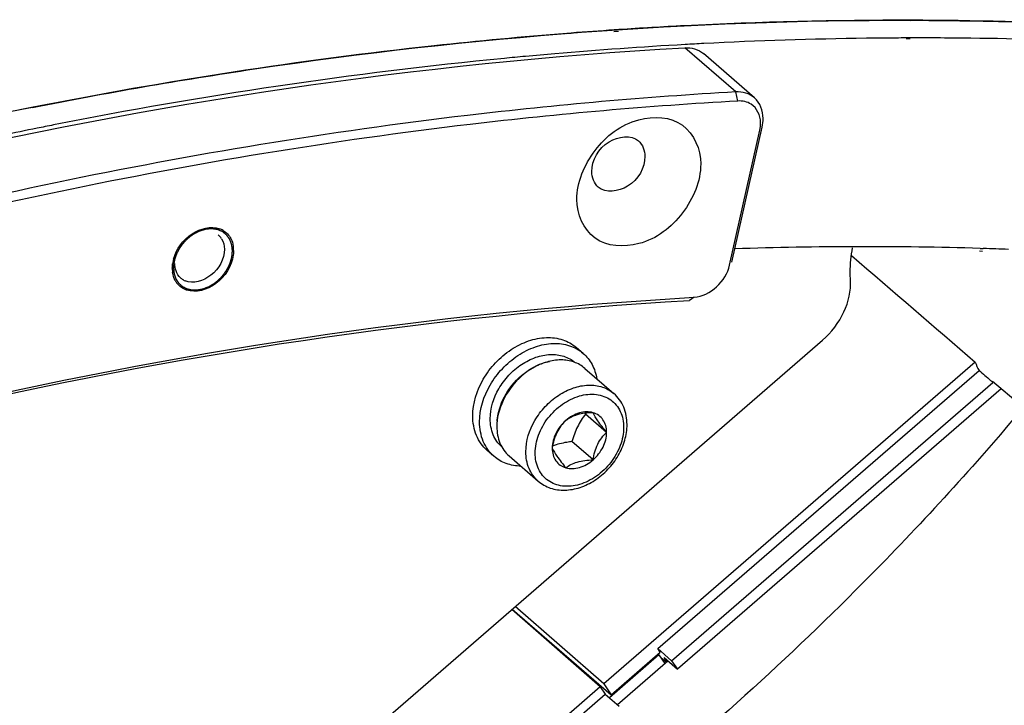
# Model space of a CAD drawing. Header units: millimetres. Extents: x 0 to 420, y 0 to 297.
# Tile 457 of 502: x 366 to 373, y 234 to 239. Entities that reach past the tile are written whole.
import ezdxf

# ---------------------------------------------------------------- set-up
doc = ezdxf.new("R2010")
doc.units = ezdxf.units.MM
doc.header["$LTSCALE"] = 23.1
doc.layers.get('0').update_dxf_attribs({"linetype": 'CONTINUOUS'})
doc.layers.add('02___PRT_ALL_AXES', color=7, linetype='CONTINUOUS')

msp = doc.modelspace()

# ---------------------------------------------------------------- linework, layer by layer
at = {"color": 7, "linetype": 'CONTINUOUS'}
for p, q in [((372.5923, 238.8344), (372.6732, 238.8349)), ((372.5925, 238.8352), (372.6732, 238.8349)), ((370.1028, 238.7371), (370.0698, 238.7356)), ((370.1036, 238.7411), (370.0704, 238.7385)), ((370.451, 238.7527), (370.4172, 238.7512)), ((370.4538, 238.7663), (370.4199, 238.764)), ((372.5917, 238.6984), (372.5632, 238.6992)), ((372.5935, 238.7053), (372.5647, 238.7052)), ((371.3116, 238.3089), (370.9366, 238.6337)), ((371.4493, 238.2657), (371.0743, 238.5904)), ((371.3268, 238.2423), (371.3116, 238.3089)), ((371.266, 237.0369), (371.4884, 238.0275)), ((371.2831, 237.0606), (371.5055, 238.0512)), ((370.9703, 236.7991), (371.0066, 236.8017)), ((370.9705, 236.7996), (371.0066, 236.8017)), ((371.0066, 236.8017), (370.9718, 236.7783)), ((367.796, 232.8899), (371.9489, 236.4865)), ((370.1909, 236.3902), (370.1409, 236.4335)), ((370.2036, 236.28), (370.4168, 236.0954)), ((373.0694, 236.3257), (370.3419, 233.9636)), ((370.7393, 234.2227), (373.0976, 236.265)), ((370.8408, 234.134), (373.2002, 236.1772)), ((373.2596, 236.1307), (370.8833, 234.0727)), ((373.1831, 236.1918), (373.1861, 236.1892)), ((373.1861, 236.1892), (373.2002, 236.1772)), ((373.3992, 236.013), (373.1964, 236.184)), ((373.2002, 236.1772), (373.1965, 236.184)), ((370.3636, 235.8102), (370.2086, 235.9444)), ((370.2636, 235.6081), (370.1086, 235.7423)), ((369.5363, 235.6343), (369.4863, 235.6776)), ((369.6471, 235.6375), (369.8604, 235.4528)), ((370.3419, 233.9636), (369.692, 234.532)), ((370.3168, 233.9418), (369.6669, 234.5102)), ((369.6704, 234.5132), (370.3971, 233.8839)), ((370.7466, 234.1765), (370.3837, 233.8623)), ((370.3971, 233.8839), (370.7577, 234.1962)), ((370.7393, 234.2227), (370.8408, 234.134)), ((370.7577, 234.1962), (370.7393, 234.2227)), ((370.7408, 234.1815), (370.7466, 234.1765)), ((370.7466, 234.1765), (370.7899, 234.114)), ((370.4431, 233.8137), (370.8124, 234.1335)), ((370.7998, 234.1226), (370.7607, 234.1562)), ((370.7848, 234.1571), (370.8833, 234.0727)), ((370.8054, 234.1274), (370.7848, 234.1571)), ((370.8408, 234.134), (370.8833, 234.0727)), ((370.3419, 233.9636), (370.3971, 233.8839)), ((370.3168, 233.9418), (367.9585, 231.8995)), ((368.007, 231.8564), (370.3536, 233.8887)), ((370.3168, 233.9418), (370.3536, 233.8887)), ((370.3536, 233.8887), (370.4551, 233.7999))]:
    msp.add_line(p, q, dxfattribs=at)
for centre, radius, start, end in [((372.5205, 207.91), 30.9252, 89.85582, 92.93905), ((372.5812, 206.7181), 32.1187, 93.85834, 94.42409), ((372.5587, 207.0578), 31.7783, 92.92913, 93.79792), ((372.7276, 206.6261), 32.0806, 93.19324, 94.90587), ((372.7017, 207.0575), 31.6485, 92.94365, 93.18988), ((372.6775, 207.5862), 31.1192, 90.74729, 92.94911), ((372.6675, 208.1197), 30.5857, 90.48673, 90.74164), ((372.6665, 208.2376), 30.4677, 90.1914, 90.48675), ((372.6662, 208.5034), 30.202, 89.29524, 90.13778), ((372.6756, 209.1054), 29.5999, 87.27903, 89.29913), ((372.7678, 206.1367), 32.5717, 94.90274, 95.28474), ((372.9206, 204.6833), 34.033, 95.57821, 101.21499), ((372.7833, 205.9687), 32.7405, 95.28465, 95.55775), ((373.1192, 202.8728), 36.0043, 101.16639, 102.1607), ((373.0703, 203.1134), 35.7588, 101.15368, 101.31594), ((373.2738, 202.7191), 36.0285, 101.35346, 102.16478), ((373.2223, 202.9735), 35.7689, 101.15632, 101.35272), ((367.4701, 237.1589), 0.1542, 60.05027, 70.58367), ((367.4347, 237.1707), 0.1183, 42.60632, 49.13032), ((367.4319, 237.1684), 0.1219, 30.78737, 42.5445), ((367.4133, 237.145), 0.2115, 359.92739, 8.54681), ((367.4432, 237.0104), 0.269, 164.81159, 171.99983), ((367.3859, 237.0145), 0.2115, 179.92739, 188.54681), ((367.3312, 236.9987), 0.1541, 207.68852, 218.23067), ((367.3154, 237.0332), 0.1196, 229.15073, 240.93643), ((367.3169, 237.0359), 0.1228, 240.91715, 246.35735), ((373.487, 236.4825), 0.446, 200.58378, 209.17898), ((372.966, 238.0671), 3.4798, 217.46975, 217.58992)]:
    msp.add_arc(centre, radius, start, end, dxfattribs=at)
for centre, major_axis, start_param, end_param in [((365.2462, 244.0713), (24.6843, -21.5865), -1.267673, -1.229101), ((361.9876, 246.9004), (26.332, -23.0274), -1.116057, -1.112472)]:
    msp.add_ellipse(centre, major_axis=major_axis, ratio=0.02203, start_param=start_param, end_param=end_param, dxfattribs=at)
for points, knots in [([(366.1467, 238.1955), (366.6882, 238.3023), (368.8176, 238.6717), (370.9834, 238.8393), (372.5925, 238.8352)], [0, 0, 0, 0, 0.255406, 1, 1, 1, 1]), ([(376.2567, 238.5956), (375.9572, 238.6348), (374.7424, 238.7734), (373.5188, 238.8326), (372.5983, 238.8351)], [0, 0, 0, 0, 0.247099, 1, 1, 1, 1]), ([(372.6732, 238.8349), (372.9759, 238.8333), (374.1722, 238.8091), (375.3672, 238.7119), (376.2535, 238.596)], [0, 0, 0, 0, 0.25301, 1, 1, 1, 1]), ([(370.0704, 238.7385), (369.7458, 238.7131), (368.4328, 238.5901), (367.1274, 238.3888), (366.1531, 238.1967)], [0, 0, 0, 0, 0.246912, 1, 1, 1, 1]), ([(355.6955, 234.2799), (356.9295, 234.9146), (361.7517, 237.1223), (367.0261, 238.412), (370.9366, 238.6337)], [0, 0, 0, 0, 0.261607, 1, 1, 1, 1]), ([(371.3116, 238.3089), (370.6537, 238.2716), (367.9618, 238.0349), (365.3014, 237.4711), (363.3429, 236.8916)], [0, 0, 0, 0, 0.243922, 1, 1, 1, 1]), ([(371.3268, 238.2423), (370.6704, 238.2051), (367.9843, 237.9689), (365.3297, 237.4067), (363.3754, 236.8288)], [0, 0, 0, 0, 0.243927, 1, 1, 1, 1]), ([(371.5055, 238.0512), (371.5102, 238.0718), (371.5202, 238.1468), (371.4906, 238.2299), (371.4493, 238.2657)], [0, 0, 0, 0, 0.279235, 1, 1, 1, 1]), ([(370.145, 237.5189), (370.145, 237.6469), (370.2539, 237.9042), (370.5567, 238.1394), (370.9548, 238.1238), (371.0543, 237.8857), (371.0543, 237.7814)], [0, 0, 0, 0, 0.271497, 0.54949, 0.778708, 1, 1, 1, 1]), ([(370.2548, 237.7238), (370.2548, 237.8082), (370.3409, 237.9685), (370.5427, 237.9972), (370.597, 237.9502)], [0, 0, 0, 0, 0.540244, 1, 1, 1, 1]), ([(370.6445, 237.8363), (370.6445, 237.7519), (370.5584, 237.5916), (370.3567, 237.563), (370.3024, 237.61)], [0, 0, 0, 0, 0.540244, 1, 1, 1, 1]), ([(371.0543, 237.7814), (371.0543, 237.6535), (370.9455, 237.3961), (370.6427, 237.161), (370.2445, 237.1766), (370.145, 237.4147), (370.145, 237.5189)], [0, 0, 0, 0, 0.271497, 0.54949, 0.778708, 1, 1, 1, 1]), ([(367.1836, 237.0809), (367.2038, 237.1556), (367.2946, 237.2838), (367.4573, 237.327), (367.5213, 237.3043)], [0, 0, 0, 0, 0.532683, 1, 1, 1, 1]), ([(367.5565, 237.1539), (367.5565, 237.0823), (367.4848, 236.9461), (367.3268, 236.8975), (367.2677, 236.9234)], [0, 0, 0, 0, 0.52621, 1, 1, 1, 1]), ([(367.6248, 237.1448), (367.6248, 237.1393), (367.6244, 237.1283), (367.6232, 237.1173), (367.6224, 237.1117)], [0, 0, 0, 0, 0.494449, 1, 1, 1, 1]), ([(372.1537, 236.9287), (372.1524, 236.9479), (372.1499, 237.0269), (372.1583, 237.1062), (372.1697, 237.1649)], [0, 0, 0, 0, 0.24313, 1, 1, 1, 1]), ([(367.6224, 237.1117), (367.6111, 237.0303), (367.522, 236.8843), (367.347, 236.8307), (367.2779, 236.8552)], [0, 0, 0, 0, 0.528388, 1, 1, 1, 1]), ([(367.1744, 237.0148), (367.1744, 237.0202), (367.1748, 237.0313), (367.176, 237.0423), (367.1768, 237.0478)], [0, 0, 0, 0, 0.494449, 1, 1, 1, 1]), ([(371.9489, 236.4865), (372.0145, 236.5433), (372.1192, 236.6792), (372.159, 236.8491), (372.1537, 236.9287)], [0, 0, 0, 0, 0.521036, 1, 1, 1, 1]), ([(356.2098, 232.517), (357.4036, 233.1383), (362.0689, 235.2988), (367.1815, 236.5626), (370.9718, 236.7783)], [0, 0, 0, 0, 0.261719, 1, 1, 1, 1]), ([(356.225, 232.5347), (357.4175, 233.1553), (362.0779, 235.3142), (367.1839, 236.5796), (370.9705, 236.7996)], [0, 0, 0, 0, 0.261683, 1, 1, 1, 1]), ([(369.3806, 235.9305), (369.3806, 236.0239), (369.4271, 236.1689), (369.5436, 236.3243), (369.6572, 236.4212), (369.785, 236.486), (369.9167, 236.5128), (370.0411, 236.4978), (370.1121, 236.4585), (370.1409, 236.4335)], [0, 0, 0, 0, 0.256473, 0.394543, 0.531644, 0.662632, 0.784011, 0.89531, 1, 1, 1, 1]), ([(369.4306, 235.8872), (369.4306, 235.9806), (369.4771, 236.1256), (369.5936, 236.281), (369.7072, 236.3779), (369.835, 236.4427), (369.9667, 236.4695), (370.0911, 236.4545), (370.1621, 236.4152), (370.1909, 236.3902)], [0, 0, 0, 0, 0.256473, 0.394543, 0.531644, 0.662632, 0.784011, 0.89531, 1, 1, 1, 1]), ([(369.5085, 235.9097), (369.5085, 235.9862), (369.5465, 236.1047), (369.6417, 236.2321), (369.7346, 236.3115), (369.8391, 236.3648), (369.9468, 236.3871), (370.0488, 236.3753), (370.1071, 236.3434), (370.1308, 236.3232)], [0, 0, 0, 0, 0.256356, 0.394367, 0.531444, 0.662461, 0.783913, 0.895292, 1, 1, 1, 1]), ([(370.2036, 236.28), (370.1805, 236.3), (370.1243, 236.3321), (370.0257, 236.3471), (369.9206, 236.3304), (369.8533, 236.3005), (369.8207, 236.2814)], [0, 0, 0, 0, 0.225248, 0.463331, 0.721553, 1, 1, 1, 1]), ([(370.1909, 236.3902), (370.2172, 236.3674), (370.2627, 236.3099), (370.2851, 236.2404), (370.2911, 236.2042)], [0, 0, 0, 0, 0.486901, 1, 1, 1, 1]), ([(369.5756, 235.98), (369.5941, 236.0431), (369.6589, 236.1626), (369.7614, 236.2514), (369.8193, 236.2841)], [0, 0, 0, 0, 0.497303, 1, 1, 1, 1]), ([(369.8207, 236.2814), (369.7628, 236.2476), (369.6605, 236.1573), (369.5952, 236.0372), (369.576, 235.9738)], [0, 0, 0, 0, 0.502887, 1, 1, 1, 1]), ([(369.8193, 236.2841), (369.8293, 236.2897), (369.8687, 236.3101), (369.9113, 236.3248), (369.9436, 236.3314)], [0, 0, 0, 0, 0.25817, 1, 1, 1, 1]), ([(369.7705, 235.6678), (369.7705, 235.7472), (369.8101, 235.8704), (369.9091, 236.0025), (370.0057, 236.0849), (370.1143, 236.1399), (370.2262, 236.1627), (370.332, 236.15), (370.3923, 236.1166), (370.4168, 236.0954)], [0, 0, 0, 0, 0.256473, 0.394543, 0.531643, 0.662632, 0.784011, 0.89531, 1, 1, 1, 1]), ([(369.8388, 235.6587), (369.8388, 235.7033), (369.8579, 235.7962), (369.9288, 235.9205), (370.0331, 236.0209), (370.1567, 236.0835), (370.2662, 236.0958), (370.3442, 236.077), (370.3945, 236.0505), (370.4357, 236.0121), (370.477, 235.9462), (370.4883, 235.8861), (370.4883, 235.8462)], [0, 0, 0, 0, 0.129668, 0.269359, 0.410763, 0.544839, 0.665836, 0.721902, 0.775957, 0.829435, 0.883905, 1, 1, 1, 1]), ([(370.5133, 235.8678), (370.5133, 235.9111), (370.5018, 235.9765), (370.4605, 236.051), (370.4323, 236.0819), (370.4168, 236.0954)], [0, 0, 0, 0, 0.511244, 0.757317, 1, 1, 1, 1]), ([(373.4224, 235.9934), (373.0668, 235.5688), (371.5448, 233.8986), (369.7589, 232.472), (368.3176, 231.5621)], [0, 0, 0, 0, 0.245234, 1, 1, 1, 1]), ([(369.5594, 235.8917), (369.5599, 235.899), (369.5628, 235.9289), (369.5692, 235.9583), (369.5756, 235.98)], [0, 0, 0, 0, 0.244401, 1, 1, 1, 1]), ([(369.4863, 235.6776), (369.4694, 235.6922), (369.4386, 235.7261), (369.3931, 235.8089), (369.3806, 235.8819), (369.3806, 235.9305)], [0, 0, 0, 0, 0.238021, 0.481682, 1, 1, 1, 1]), ([(369.5939, 235.7035), (369.5802, 235.7155), (369.5554, 235.7432), (369.5186, 235.8108), (369.5085, 235.8701), (369.5085, 235.9097)], [0, 0, 0, 0, 0.237987, 0.481694, 1, 1, 1, 1]), ([(369.576, 235.9738), (369.5729, 235.9637), (369.5624, 235.9241), (369.5573, 235.8829), (369.5573, 235.8525)], [0, 0, 0, 0, 0.258035, 1, 1, 1, 1]), ([(370.2636, 235.9545), (370.248, 235.959), (370.214, 235.9629), (370.1618, 235.9542), (370.11, 235.932), (370.0784, 235.9096), (370.0636, 235.8968)], [0, 0, 0, 0, 0.224948, 0.467386, 0.727185, 1, 1, 1, 1]), ([(370.2636, 235.9545), (370.2437, 235.9539), (370.2048, 235.9514), (370.1497, 235.9412), (370.1021, 235.9228), (370.0753, 235.9057), (370.0636, 235.8968)], [0, 0, 0, 0, 0.28232, 0.551495, 0.791281, 1, 1, 1, 1]), ([(370.2086, 235.9444), (370.1861, 235.9153), (370.1448, 235.8513), (370.1193, 235.7796), (370.1086, 235.7423)], [0, 0, 0, 0, 0.486957, 1, 1, 1, 1]), ([(370.3636, 235.8102), (370.341, 235.8381), (370.3045, 235.8839), (370.2729, 235.9338), (370.2636, 235.9545)], [0, 0, 0, 0, 0.612491, 1, 1, 1, 1]), ([(370.3636, 235.8102), (370.3636, 235.8269), (370.3595, 235.8596), (370.3393, 235.9035), (370.3064, 235.937), (370.2783, 235.9503), (370.2636, 235.9545)], [0, 0, 0, 0, 0.266795, 0.515912, 0.756237, 1, 1, 1, 1]), ([(369.5363, 235.6343), (369.5194, 235.6489), (369.4886, 235.6828), (369.4431, 235.7656), (369.4306, 235.8386), (369.4306, 235.8872)], [0, 0, 0, 0, 0.238021, 0.481682, 1, 1, 1, 1]), ([(369.5573, 235.8525), (369.5573, 235.8112), (369.5679, 235.7491), (369.6066, 235.6787), (369.6328, 235.6499), (369.6471, 235.6375)], [0, 0, 0, 0, 0.518318, 0.761979, 1, 1, 1, 1]), ([(370.4883, 235.8462), (370.4883, 235.8016), (370.4693, 235.7087), (370.3984, 235.5844), (370.2941, 235.4839), (370.1705, 235.4214), (370.0609, 235.4091), (369.983, 235.4278), (369.9327, 235.4544), (369.8914, 235.4928), (369.8501, 235.5586), (369.8388, 235.6188), (369.8388, 235.6587)], [0, 0, 0, 0, 0.129668, 0.269359, 0.410763, 0.544839, 0.665836, 0.721902, 0.775957, 0.829435, 0.883905, 1, 1, 1, 1]), ([(369.8604, 235.4528), (369.8864, 235.4303), (369.9493, 235.3949), (370.0584, 235.3802), (370.1719, 235.4017), (370.2804, 235.4554), (370.3761, 235.5359), (370.4517, 235.6364), (370.5009, 235.749), (370.5133, 235.829), (370.5133, 235.8678)], [0, 0, 0, 0, 0.110355, 0.224909, 0.346504, 0.475444, 0.609358, 0.744151, 0.875428, 1, 1, 1, 1]), ([(370.0636, 235.8968), (370.0509, 235.8845), (370.0261, 235.8574), (369.9853, 235.7921), (369.9702, 235.734), (369.9636, 235.6947)], [0, 0, 0, 0, 0.230581, 0.47882, 1, 1, 1, 1]), ([(370.0636, 235.8968), (370.0335, 235.8707), (369.9847, 235.8087), (369.9636, 235.7317), (369.9636, 235.6947)], [0, 0, 0, 0, 0.51821, 1, 1, 1, 1]), ([(370.2636, 235.6081), (370.2702, 235.6474), (370.2853, 235.7055), (370.3261, 235.7708), (370.3509, 235.7979), (370.3636, 235.8102)], [0, 0, 0, 0, 0.52118, 0.769419, 1, 1, 1, 1]), ([(370.2636, 235.6081), (370.2937, 235.6342), (370.3424, 235.6961), (370.3636, 235.7732), (370.3636, 235.8102)], [0, 0, 0, 0, 0.51821, 1, 1, 1, 1]), ([(369.9636, 235.6947), (369.9729, 235.674), (370.0045, 235.6241), (370.041, 235.5782), (370.0636, 235.5504)], [0, 0, 0, 0, 0.387509, 1, 1, 1, 1]), ([(369.9636, 235.6947), (369.9636, 235.6779), (369.9677, 235.6453), (369.9878, 235.6014), (370.0207, 235.5678), (370.0489, 235.5546), (370.0636, 235.5504)], [0, 0, 0, 0, 0.266795, 0.515912, 0.756237, 1, 1, 1, 1]), ([(370.1086, 235.7423), (370.096, 235.7408), (370.0478, 235.734), (370, 235.7227), (369.9663, 235.7103)], [0, 0, 0, 0, 0.261215, 1, 1, 1, 1]), ([(369.7344, 235.5617), (369.6978, 235.5625), (369.6259, 235.5748), (369.5625, 235.6115), (369.5363, 235.6343)], [0, 0, 0, 0, 0.51308, 1, 1, 1, 1]), ([(369.8604, 235.4528), (369.846, 235.4653), (369.8199, 235.494), (369.7811, 235.5644), (369.7705, 235.6265), (369.7705, 235.6678)], [0, 0, 0, 0, 0.238021, 0.481682, 1, 1, 1, 1]), ([(370.0636, 235.5504), (370.0792, 235.5459), (370.1132, 235.542), (370.1654, 235.5507), (370.2172, 235.5729), (370.2487, 235.5952), (370.2636, 235.6081)], [0, 0, 0, 0, 0.224948, 0.467386, 0.727185, 1, 1, 1, 1]), ([(370.0636, 235.5504), (370.0753, 235.5593), (370.1021, 235.5764), (370.1497, 235.5948), (370.2048, 235.605), (370.2437, 235.6075), (370.2636, 235.6081)], [0, 0, 0, 0, 0.208719, 0.448505, 0.71768, 1, 1, 1, 1])]:
    msp.add_open_spline(points, degree=3, knots=knots, dxfattribs=at)
for points in [[(370.9366, 238.6337), (370.9846, 238.6364), (371.0379, 238.6219), (371.0743, 238.5904)], [(371.4493, 238.2657), (371.4129, 238.2972), (371.3596, 238.3116), (371.3116, 238.3089)], [(371.4244, 238.2189), (371.3961, 238.2368), (371.3602, 238.2442), (371.3268, 238.2423)], [(371.4943, 238.0857), (371.4929, 238.1358), (371.4669, 238.1922), (371.4244, 238.2189)], [(371.4884, 238.0275), (371.4927, 238.0465), (371.4949, 238.0662), (371.4943, 238.0857)], [(370.597, 237.9502), (370.6281, 237.9232), (370.6445, 237.8774), (370.6445, 237.8363)], [(370.3024, 237.61), (370.2713, 237.6369), (370.2548, 237.6827), (370.2548, 237.7238)], [(367.547, 237.2925), (367.571, 237.2787), (367.5915, 237.257), (367.6044, 237.2325)], [(367.5366, 237.2308), (367.5502, 237.2081), (367.5565, 237.1804), (367.5565, 237.1539)], [(367.6044, 237.2325), (367.6135, 237.2151), (367.6195, 237.1959), (367.6224, 237.1765)], [(367.2016, 236.9953), (367.1955, 237.0124), (367.1927, 237.0308), (367.1927, 237.0489)], [(367.2371, 236.9427), (367.2211, 236.9565), (367.2088, 236.9754), (367.2016, 236.9953)], [(371.0066, 236.8017), (371.1232, 236.8083), (371.2404, 236.923), (371.266, 237.0369)], [(367.1948, 236.9271), (367.1857, 236.9444), (367.1797, 236.9637), (367.1768, 236.9831)], [(367.2779, 236.8552), (367.2518, 236.8644), (367.2273, 236.8816), (367.2102, 236.9033)]]:
    msp.add_open_spline(points, degree=3, dxfattribs=at)
at = {"color": 2, "linetype": 'CONTINUOUS'}
for points, knots in [([(367.6161, 237.1423), (367.6157, 237.1464), (367.615, 237.1525), (367.6141, 237.1607), (367.6134, 237.1668), (367.6129, 237.1719), (367.6124, 237.176), (367.6121, 237.1791), (367.6118, 237.1817), (367.6116, 237.1835), (367.6115, 237.1845), (367.6114, 237.1852), (367.6114, 237.1859), (367.6112, 237.1863), (367.611, 237.187), (367.6104, 237.1886), (367.6096, 237.1909), (367.6086, 237.1937), (367.6072, 237.1974), (367.6056, 237.202), (367.6036, 237.2076), (367.6019, 237.2122), (367.6005, 237.2159), (367.5995, 237.2187), (367.5987, 237.221), (367.598, 237.2229), (367.5976, 237.2241), (367.5973, 237.225), (367.597, 237.2257), (367.5966, 237.2262), (367.596, 237.227), (367.5954, 237.228), (367.5943, 237.2295), (367.5929, 237.2315), (367.5907, 237.2346), (367.588, 237.2384), (367.5847, 237.2431), (367.582, 237.247), (367.5799, 237.25), (367.5782, 237.2524), (367.5769, 237.2543), (367.5758, 237.2559), (367.5751, 237.2568), (367.5745, 237.2576), (367.5742, 237.2581), (367.5739, 237.2585), (367.5736, 237.2588), (367.573, 237.2593), (367.572, 237.26), (367.5706, 237.2612), (367.5688, 237.2627), (367.5659, 237.265), (367.5622, 237.2679), (367.5578, 237.2714), (367.5542, 237.2744), (367.5513, 237.2767), (367.5491, 237.2784), (367.5469, 237.2802), (367.5451, 237.2817), (367.5438, 237.2827), (367.5432, 237.2832), (367.5428, 237.2835), (367.5424, 237.2837), (367.5418, 237.2839), (367.5409, 237.2843), (367.5398, 237.2847), (367.5385, 237.2853), (367.5368, 237.286), (367.5337, 237.2873), (367.5293, 237.2892), (367.524, 237.2914), (367.5187, 237.2936), (367.5143, 237.2954), (367.5112, 237.2967), (367.5095, 237.2975), (367.5082, 237.298), (367.5071, 237.2985), (367.5062, 237.2989), (367.5053, 237.2993), (367.5041, 237.2994), (367.5021, 237.2997), (367.4996, 237.3), (367.4966, 237.3004), (367.4937, 237.3009), (367.4897, 237.3014), (367.4847, 237.3021), (367.4788, 237.3029), (367.4738, 237.3036), (367.4698, 237.3041), (367.4674, 237.3045), (367.4654, 237.3048), (367.4641, 237.3049), (367.4633, 237.3051), (367.4628, 237.3051), (367.4622, 237.305), (367.4616, 237.305), (367.46, 237.3048), (367.4576, 237.3046), (367.4544, 237.3043), (367.4513, 237.304), (367.447, 237.3036), (367.4417, 237.3031), (367.4354, 237.3025), (367.429, 237.3018), (367.4242, 237.3014), (367.4211, 237.3011), (367.4197, 237.301), (367.4187, 237.3008), (367.4179, 237.3008), (367.4171, 237.3006), (367.416, 237.3002), (367.4147, 237.2998), (367.4125, 237.2991), (367.4098, 237.2983), (367.4066, 237.2973), (367.4023, 237.2959), (367.3969, 237.2943), (367.3904, 237.2923), (367.385, 237.2906), (367.3807, 237.2892), (367.3775, 237.2882), (367.3748, 237.2874), (367.3729, 237.2868), (367.3718, 237.2865), (367.3708, 237.2859), (367.3694, 237.2852), (367.3673, 237.2841), (367.3647, 237.2827), (367.3615, 237.281), (367.3573, 237.2788), (367.3499, 237.2749), (367.3394, 237.2693), (367.3309, 237.2648), (367.3267, 237.2626)], [0, 0, 0, 0, 0.03125, 0.046875, 0.0625, 0.078125, 0.085938, 0.09375, 0.101562, 0.105469, 0.107422, 0.109375, 0.111328, 0.112305, 0.113281, 0.117188, 0.125, 0.132812, 0.140625, 0.15625, 0.171875, 0.1875, 0.195312, 0.203125, 0.210938, 0.214844, 0.21875, 0.220703, 0.222656, 0.224609, 0.226562, 0.230469, 0.234375, 0.242188, 0.25, 0.265625, 0.28125, 0.296875, 0.304688, 0.3125, 0.320312, 0.324219, 0.328125, 0.330078, 0.332031, 0.333008, 0.333984, 0.335938, 0.339844, 0.34375, 0.351562, 0.359375, 0.375, 0.390625, 0.40625, 0.414062, 0.421875, 0.429688, 0.4375, 0.441406, 0.443359, 0.444336, 0.445312, 0.447266, 0.449219, 0.453125, 0.457031, 0.460938, 0.46875, 0.484375, 0.5, 0.515625, 0.53125, 0.539062, 0.542969, 0.546875, 0.550781, 0.552734, 0.554688, 0.558594, 0.5625, 0.570312, 0.578125, 0.585938, 0.59375, 0.609375, 0.625, 0.640625, 0.648438, 0.65625, 0.660156, 0.664062, 0.666016, 0.666992, 0.667969, 0.669922, 0.671875, 0.679688, 0.6875, 0.695312, 0.703125, 0.71875, 0.734375, 0.75, 0.765625, 0.769531, 0.773438, 0.775391, 0.777344, 0.779297, 0.78125, 0.785156, 0.789062, 0.796875, 0.804688, 0.8125, 0.828125, 0.84375, 0.859375, 0.867188, 0.875, 0.882812, 0.886719, 0.888672, 0.890625, 0.894531, 0.898438, 0.90625, 0.914062, 0.921875, 0.9375, 0.96875, 1, 1, 1, 1]), ([(367.3267, 237.2626), (367.3237, 237.2604), (367.3191, 237.2572), (367.313, 237.2528), (367.3092, 237.2501), (367.3062, 237.2479), (367.3043, 237.2465), (367.3028, 237.2455), (367.3017, 237.2446), (367.3006, 237.2436), (367.2985, 237.2418), (367.2953, 237.239), (367.291, 237.2352), (367.2867, 237.2315), (367.2835, 237.2287), (367.2813, 237.2269), (367.2803, 237.2259), (367.2792, 237.225), (367.2779, 237.2236), (367.2763, 237.2219), (367.2723, 237.2177), (367.2677, 237.2129), (367.2631, 237.2081), (367.2608, 237.2057), (367.2595, 237.2043), (367.2585, 237.2033), (367.2576, 237.2021), (367.2564, 237.2006), (367.2543, 237.198), (367.2502, 237.1928), (367.2461, 237.1876), (367.2425, 237.1831), (367.241, 237.1812), (367.2398, 237.1797), (367.239, 237.1785), (367.2382, 237.1773), (367.2366, 237.1749), (367.2342, 237.1712), (367.231, 237.1663), (367.2278, 237.1614), (367.2254, 237.1577), (367.2238, 237.1553), (367.2232, 237.1543), (367.2226, 237.1534), (367.2222, 237.1526), (367.2214, 237.1511), (367.2203, 237.149), (367.2186, 237.1457), (367.2164, 237.1415), (367.2129, 237.1348), (367.2103, 237.1298), (367.2085, 237.1265)], [0, 0, 0, 0, 0.0625, 0.09375, 0.125, 0.140625, 0.15625, 0.164062, 0.171875, 0.179688, 0.1875, 0.21875, 0.25, 0.28125, 0.3125, 0.320312, 0.328125, 0.335938, 0.34375, 0.359375, 0.375, 0.4375, 0.46875, 0.484375, 0.492188, 0.5, 0.507812, 0.515625, 0.53125, 0.5625, 0.625, 0.640625, 0.65625, 0.664062, 0.671875, 0.679688, 0.6875, 0.71875, 0.75, 0.78125, 0.8125, 0.820312, 0.828125, 0.832031, 0.835938, 0.84375, 0.859375, 0.875, 0.90625, 0.9375, 1, 1, 1, 1]), ([(367.1831, 237.0173), (367.1834, 237.0139), (367.184, 237.0088), (367.1846, 237.002), (367.1852, 236.9968), (367.1857, 236.9917), (367.1861, 236.9875), (367.1864, 236.9841), (367.1867, 236.9815), (367.1869, 236.9794), (367.1871, 236.9779), (367.1872, 236.9771), (367.1872, 236.9764), (367.1874, 236.9758), (367.1877, 236.9751), (367.1881, 236.9737), (367.1887, 236.9718), (367.1895, 236.9695), (367.1905, 236.9664), (367.1918, 236.9626), (367.1933, 236.958), (367.1948, 236.9533), (367.1961, 236.9495), (367.1971, 236.9464), (367.1979, 236.9441), (367.1985, 236.9422), (367.199, 236.9408), (367.1992, 236.9401), (367.1994, 236.9395), (367.1997, 236.939), (367.2001, 236.9383), (367.2009, 236.9372), (367.2019, 236.9355), (367.2031, 236.9336), (367.2048, 236.9309), (367.2069, 236.9276), (367.2093, 236.9237), (367.2118, 236.9198), (367.2139, 236.9165), (367.2155, 236.9138), (367.2166, 236.9122), (367.2174, 236.9109), (367.218, 236.9099), (367.2185, 236.9091), (367.219, 236.9084), (367.2192, 236.9079), (367.2197, 236.9075), (367.2203, 236.907), (367.221, 236.9063), (367.2218, 236.9055), (367.223, 236.9045), (367.2244, 236.9031), (367.2266, 236.901), (367.2295, 236.8984), (367.2329, 236.8952), (367.2363, 236.892), (367.2391, 236.8894), (367.2414, 236.8873), (367.2428, 236.8859), (367.244, 236.8849), (367.2448, 236.8841), (367.2455, 236.8834), (367.2461, 236.8829), (367.2465, 236.8825), (367.247, 236.8822), (367.2477, 236.8819), (367.2485, 236.8814), (367.2496, 236.8809), (367.2509, 236.8801), (367.2526, 236.8792), (367.2553, 236.8778), (367.2588, 236.876), (367.2628, 236.8738), (367.2669, 236.8716), (367.2703, 236.8698), (367.273, 236.8684), (367.2751, 236.8673), (367.2768, 236.8664), (367.278, 236.8657), (367.2787, 236.8654), (367.2791, 236.8651), (367.2797, 236.865), (367.2805, 236.8648), (367.2819, 236.8644), (367.2838, 236.8639), (367.2861, 236.8634), (367.2892, 236.8626), (367.2931, 236.8616), (367.2978, 236.8605), (367.3024, 236.8593), (367.3063, 236.8584), (367.3094, 236.8576), (367.3117, 236.857), (367.3137, 236.8566), (367.315, 236.8562), (367.3158, 236.856), (367.3164, 236.8558), (367.317, 236.8559), (367.3179, 236.8558), (367.3193, 236.8558), (367.3214, 236.8558), (367.324, 236.8557), (367.3273, 236.8557), (367.3315, 236.8556), (367.3366, 236.8555), (367.3417, 236.8554), (367.3459, 236.8554), (367.3492, 236.8553), (367.3518, 236.8553), (367.3539, 236.8552), (367.3553, 236.8552), (367.3562, 236.8552), (367.3568, 236.8551), (367.3575, 236.8553), (367.3584, 236.8555), (367.3599, 236.8558), (367.3622, 236.8562), (367.3648, 236.8567), (367.3684, 236.8574), (367.3729, 236.8582), (367.3782, 236.8592), (367.3836, 236.8602), (367.388, 236.8611), (367.3916, 236.8618), (367.3942, 236.8623), (367.3965, 236.8627), (367.398, 236.863), (367.3989, 236.8632), (367.3996, 236.8632), (367.4003, 236.8635), (367.4011, 236.8639), (367.4027, 236.8645), (367.4049, 236.8653), (367.4075, 236.8663), (367.411, 236.8677), (367.4154, 236.8694), (367.4206, 236.8714), (367.4259, 236.8734), (367.4303, 236.8751), (367.4338, 236.8765), (367.4364, 236.8775), (367.4386, 236.8784), (367.4401, 236.8789), (367.441, 236.8793), (367.4417, 236.8795), (367.4423, 236.8799), (367.4431, 236.8804), (367.4446, 236.8813), (367.4467, 236.8825), (367.4492, 236.884), (367.4526, 236.886), (367.4568, 236.8885), (367.4619, 236.8915), (367.4669, 236.8945), (367.4711, 236.897), (367.4745, 236.8989), (367.477, 236.9004), (367.4792, 236.9017), (367.4806, 236.9025), (367.4815, 236.9031), (367.4821, 236.9034), (367.4827, 236.9039), (367.4835, 236.9045), (367.4848, 236.9057), (367.4868, 236.9072), (367.4891, 236.9092), (367.4922, 236.9117), (367.4961, 236.9149), (367.5008, 236.9187), (367.5054, 236.9226), (367.5093, 236.9257), (367.5124, 236.9283), (367.5147, 236.9302), (367.5167, 236.9318), (367.5181, 236.9329), (367.5188, 236.9336), (367.5194, 236.934), (367.5199, 236.9346), (367.5206, 236.9354), (367.5218, 236.9367), (367.5236, 236.9386), (367.5257, 236.9409), (367.5284, 236.944), (367.5319, 236.9478), (367.5361, 236.9525), (367.5402, 236.9571), (367.5437, 236.9609), (367.5465, 236.964), (367.5485, 236.9663), (367.5503, 236.9682), (367.5515, 236.9695), (367.5522, 236.9703), (367.5527, 236.9709), (367.5531, 236.9715), (367.5537, 236.9723), (367.5546, 236.9738), (367.556, 236.9759), (367.5577, 236.9785), (367.56, 236.9818), (367.5627, 236.986), (367.5661, 236.9911), (367.5695, 236.9961), (367.5722, 237.0003), (367.5745, 237.0037), (367.5762, 237.0062), (367.5776, 237.0083), (367.5785, 237.0098), (367.5791, 237.0106), (367.5795, 237.0113), (367.5798, 237.0119), (367.5802, 237.0128), (367.581, 237.0144), (367.582, 237.0166), (367.5833, 237.0193), (367.5849, 237.0229), (367.587, 237.0274), (367.5895, 237.0328), (367.592, 237.0381), (367.5941, 237.0426), (367.5957, 237.0462), (367.597, 237.0489), (367.598, 237.0511), (367.5988, 237.0527), (367.5992, 237.0536), (367.5995, 237.0543), (367.5997, 237.055), (367.5999, 237.0559), (367.6004, 237.0575), (367.601, 237.0598), (367.6018, 237.0625), (367.6028, 237.0662), (367.6041, 237.0708), (367.6057, 237.0763), (367.6072, 237.0818), (367.6085, 237.0863), (367.6095, 237.09), (367.6103, 237.0928), (367.6109, 237.095), (367.6114, 237.0966), (367.6116, 237.0976), (367.6119, 237.0982), (367.6119, 237.0989), (367.612, 237.0999), (367.6121, 237.1015), (367.6124, 237.1038), (367.6126, 237.1065), (367.613, 237.1102), (367.6134, 237.1148), (367.6141, 237.1221), (367.615, 237.1313), (367.6158, 237.1386), (367.6161, 237.1423)], [0, 0, 0, 0, 0.015625, 0.023438, 0.03125, 0.039062, 0.046875, 0.050781, 0.054688, 0.058594, 0.060547, 0.061523, 0.0625, 0.063477, 0.064453, 0.066406, 0.070312, 0.074219, 0.078125, 0.085938, 0.09375, 0.101562, 0.109375, 0.113281, 0.117188, 0.121094, 0.123047, 0.124023, 0.125, 0.125977, 0.126953, 0.128906, 0.132812, 0.136719, 0.140625, 0.148438, 0.15625, 0.164062, 0.171875, 0.175781, 0.179688, 0.181641, 0.183594, 0.185547, 0.186523, 0.1875, 0.188477, 0.189453, 0.191406, 0.193359, 0.195312, 0.199219, 0.203125, 0.210938, 0.21875, 0.226562, 0.234375, 0.238281, 0.242188, 0.244141, 0.246094, 0.248047, 0.249023, 0.25, 0.250977, 0.251953, 0.253906, 0.255859, 0.257812, 0.261719, 0.265625, 0.273438, 0.28125, 0.289062, 0.296875, 0.300781, 0.304688, 0.308594, 0.310547, 0.311523, 0.3125, 0.313477, 0.314453, 0.316406, 0.320312, 0.324219, 0.328125, 0.335938, 0.34375, 0.351562, 0.359375, 0.363281, 0.367188, 0.371094, 0.373047, 0.374023, 0.375, 0.375977, 0.376953, 0.378906, 0.382812, 0.386719, 0.390625, 0.398438, 0.40625, 0.414062, 0.421875, 0.425781, 0.429688, 0.433594, 0.435547, 0.436523, 0.4375, 0.438477, 0.439453, 0.441406, 0.445312, 0.449219, 0.453125, 0.460938, 0.46875, 0.476562, 0.484375, 0.488281, 0.492188, 0.496094, 0.498047, 0.499023, 0.5, 0.500977, 0.501953, 0.503906, 0.507812, 0.511719, 0.515625, 0.523438, 0.53125, 0.539062, 0.546875, 0.550781, 0.554688, 0.558594, 0.560547, 0.561523, 0.5625, 0.563477, 0.564453, 0.566406, 0.570312, 0.574219, 0.578125, 0.585938, 0.59375, 0.601562, 0.609375, 0.613281, 0.617188, 0.621094, 0.623047, 0.624023, 0.625, 0.625977, 0.626953, 0.628906, 0.632812, 0.636719, 0.640625, 0.648438, 0.65625, 0.664062, 0.671875, 0.675781, 0.679688, 0.683594, 0.685547, 0.686523, 0.6875, 0.688477, 0.689453, 0.691406, 0.695312, 0.699219, 0.703125, 0.710938, 0.71875, 0.726562, 0.734375, 0.738281, 0.742188, 0.746094, 0.748047, 0.749023, 0.75, 0.750977, 0.751953, 0.753906, 0.757812, 0.761719, 0.765625, 0.773438, 0.78125, 0.789062, 0.796875, 0.800781, 0.804688, 0.808594, 0.810547, 0.811523, 0.8125, 0.813477, 0.814453, 0.816406, 0.820312, 0.824219, 0.828125, 0.835938, 0.84375, 0.851562, 0.859375, 0.863281, 0.867188, 0.871094, 0.873047, 0.874023, 0.875, 0.875977, 0.876953, 0.878906, 0.882812, 0.886719, 0.890625, 0.898438, 0.90625, 0.914062, 0.921875, 0.925781, 0.929688, 0.933594, 0.935547, 0.936523, 0.9375, 0.938477, 0.939453, 0.941406, 0.945312, 0.949219, 0.953125, 0.960938, 0.96875, 0.984375, 1, 1, 1, 1]), ([(367.2085, 237.1265), (367.2076, 237.1242), (367.2057, 237.1198), (367.2034, 237.1142), (367.2017, 237.1103), (367.2008, 237.1081), (367.2, 237.1058), (367.199, 237.103), (367.1979, 237.0996), (367.1967, 237.0962), (367.1957, 237.0934), (367.1949, 237.0912), (367.1942, 237.0888), (367.1934, 237.0859), (367.1925, 237.0823), (367.1915, 237.0788), (367.1907, 237.0759), (367.1901, 237.0738), (367.1898, 237.0726), (367.1896, 237.0717), (367.1894, 237.0709), (367.1892, 237.0698), (367.1888, 237.0678), (367.188, 237.0638), (367.1872, 237.0593), (367.1864, 237.0554), (367.1859, 237.0531), (367.1857, 237.0509), (367.1854, 237.0481), (367.185, 237.0448), (367.1845, 237.0414), (367.1842, 237.0386), (367.184, 237.0367), (367.1838, 237.0355), (367.1838, 237.0344), (367.1837, 237.0329), (367.1836, 237.0295), (367.1834, 237.0242), (367.1832, 237.0196), (367.1831, 237.0173)], [0, 0, 0, 0, 0.0625, 0.125, 0.15625, 0.171875, 0.1875, 0.21875, 0.25, 0.28125, 0.3125, 0.328125, 0.34375, 0.375, 0.40625, 0.4375, 0.46875, 0.484375, 0.492188, 0.5, 0.507812, 0.515625, 0.53125, 0.5625, 0.625, 0.65625, 0.671875, 0.6875, 0.71875, 0.75, 0.78125, 0.8125, 0.828125, 0.835938, 0.84375, 0.859375, 0.875, 0.9375, 1, 1, 1, 1])]:
    msp.add_open_spline(points, degree=3, knots=knots, dxfattribs=at)
at = {"layer": '02___PRT_ALL_AXES', "color": 7, "linetype": 'CONTINUOUS'}
for p, q in [((373.1017, 237.1416), (373.1231, 237.1407)), ((373.1072, 237.1605), (373.1287, 237.1598))]:
    msp.add_line(p, q, dxfattribs=at)
for centre, radius, start, end in [((372.254, 208.1569), 29.0161, 88.31494, 91.8739), ((372.2697, 208.9439), 28.229, 87.88087, 88.25623)]:
    msp.add_arc(centre, radius, start, end, dxfattribs=at)

doc.saveas('drawing.dxf')
